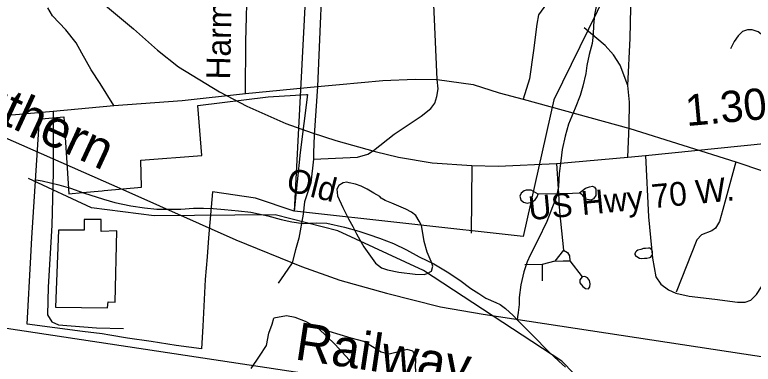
# Model space of a CAD drawing. Extents: x 2169602 to 2449496, y 721995 to 810662.
# Drawn here: x 2389956 to 2392905, y 764336 to 765731 of the extents above; entities that cross this region are included whole.
import ezdxf

# ---------------------------------------------------------------- set-up
doc = ezdxf.new("R2010")
doc.units = 0
doc.layers.add('Default', color=7, linetype='Continuous')

msp = doc.modelspace()

# ---------------------------------------------------------------- linework, layer by layer
at = {"layer": 'Default'}
for p, q in [((2391781.2, 765128.5), (2391779, 764858.8)), ((2392127.3, 765015.6), (2392211.4, 765019.9)), ((2392127.3, 765015.6), (2392046.5, 765014.9)), ((2392147, 764791.1), (2392113.1, 764747.4)), ((2392061.8, 764734.3), (2391993, 764732.1)), ((2392113.1, 764747.4), (2392061.8, 764734.3)), ((2392061.8, 764734.3), (2392061.8, 764668.8)), ((2392172.1, 764748.5), (2392221.2, 764684.1))]:
    msp.add_line(p, q, dxfattribs=at)
for points in [[(2392664, 766523.7), (2392108.5, 765391.4), (2391985.7, 764845.3), (2391073.6, 764947.2), (2391178.6, 766960.8)], [(2390877.3, 765416.1), (2390878.4, 765623.6), (2390884.9, 765873.1), (2390892.6, 766121.5), (2390906.8, 766328.5), (2390928.6, 766405.4)], [(2389968, 766084.7), (2390294.9, 765787.5), (2390430.3, 765674), (2390526.4, 765588.8), (2390609.4, 765523.3), (2390773.2, 765422.8), (2390882.4, 765366), (2391038.6, 765297.2), (2391143.4, 765259), (2391238.4, 765229.5), (2391395.7, 765185.3), (2391488.5, 765161.8), (2391622.8, 765139.4), (2391781.2, 765128.5), (2391886, 765126.3), (2392119.7, 765137.3), (2392403.6, 765162.9), (2392474.6, 765169.5), (2392960.5, 765218.6)], [(2391190.5, 766043.3), (2391190.7, 766039.6), (2391164.5, 765443.9)], [(2391642.8, 765472.9), (2391630.8, 765742.6), (2391622.1, 765938.6), (2391618.8, 766042.9)], [(2392404.7, 765448.5), (2392413.4, 765636.8), (2392416.7, 765821.4)], [(2390352, 765368), (2390297.4, 765456.5), (2390261.4, 765511.1), (2390224.3, 765577.7), (2390201.3, 765618.1), (2390159.8, 765670.5), (2390106.3, 765726.7), (2390087.8, 765758.4)], [(2392278.9, 765770.2), (2392270.9, 765730), (2392267.2, 765688), (2392265.5, 765652.1), (2392261.7, 765616.2), (2392250.2, 765572.1), (2392240.1, 765527.8), (2392236.2, 765495.9), (2392224.3, 765445.8), (2392213.1, 765407.8), (2392193.2, 765357.6), (2392167.5, 765293.7), (2392153.6, 765245.6), (2392141.9, 765193.4), (2392136.4, 765147.6), (2392130.2, 765097.4), (2392126.7, 765043.6), (2392117.3, 765001.7), (2392103.8, 764963.5), (2392080, 764905.1), (2392044.3, 764830.9), (2392014.6, 764771), (2392002.7, 764744.8), (2391988.7, 764704.7), (2391977, 764652.9), (2391969.7, 764602.9), (2391969.7, 764574.5), (2391965.6, 764542.7), (2391963.9, 764524.7), (2391961.9, 764512.9)], [(2392079.6, 765774.3), (2392046.9, 765730.6), (2392040.3, 765693.4), (2392027.2, 765588.6), (2392011.9, 765475), (2391985.7, 765394.2)], [(2392404.7, 765448.5), (2392374.1, 765529.8), (2392346.8, 765571.3), (2392314.1, 765607.4), (2392230, 765678.3)], [(2393043.9, 765073.7), (2393066.8, 765194.9), (2393078.8, 765282.3), (2393085.4, 765334.7), (2393084.3, 765383.3), (2393076.6, 765419.3), (2393074.4, 765448.8), (2393061.3, 765484.9), (2393047.1, 765516.5), (2393018.8, 765560.8), (2392978.4, 765608.8), (2392950, 765642.7), (2392923.8, 765662.3), (2392900.8, 765670), (2392882.3, 765670), (2392861.5, 765664.5), (2392844, 765647), (2392828.7, 765624.1), (2392814.5, 765594.6)], [(2386341.5, 765606), (2386685.3, 765448.6), (2387371.5, 765146.4), (2387823.3, 764945.6), (2388085.7, 764838.9), (2388237.7, 764783.6), (2388424, 764732.4), (2388640.1, 764677.4), (2388810.3, 764648.1), (2388810.3, 764648.4), (2389850.9, 764490.4), (2391789.9, 764197.4), (2393113.8, 763990.4)], [(2389357.3, 765493.2), (2389701.1, 765335.8), (2390387.3, 765033.5), (2390839.1, 764832.8), (2391101.5, 764726.1), (2391253.5, 764670.8), (2391439.9, 764619.6), (2391655.9, 764564.6), (2391826.1, 764535.3), (2391826.2, 764535.5), (2392866.8, 764377.5), (2394805.7, 764084.6), (2396129.6, 763877.6)], [(2389944.7, 765331.4), (2390109.6, 765346.2), (2390352, 765368), (2390625.2, 765389.1), (2390877.3, 765416.1), (2391164.5, 765443.9), (2391253.1, 765452.7), (2391425.8, 765468.2), (2391554.4, 765473.9), (2391642.8, 765472.9), (2391785.9, 765452.1), (2391890.7, 765419.3), (2391985.7, 765394.2), (2392411.6, 765276.3), (2392835.3, 765143.1), (2393043.9, 765073.7)], [(2391149.2, 765154), (2391325, 765162.7), (2391365.4, 765174.7), (2391388.4, 765188.9), (2391471.4, 765254.4), (2391579.5, 765326.5), (2391617.7, 765357.1), (2391634.1, 765377.8), (2391641.7, 765404.1), (2391646.1, 765435.7), (2391642.8, 765472.9)], [(2391164.5, 765443.9), (2391151.4, 765250.6), (2391149.2, 765179.6), (2391149.2, 765154)], [(2392403.6, 765162.9), (2392409.1, 765287.4), (2392410.2, 765381.3), (2392404.7, 765448.5)], [(2391096.4, 765181.6), (2391071.4, 764946.7), (2390917.7, 764998.5), (2390746.2, 765024.1), (2390730.2, 764839.9), (2390723.9, 764764), (2390716.4, 764674.7), (2390706.9, 764487.9), (2390701.7, 764396.9), (2390600.7, 764410.6), (2390501.4, 764426.5), (2390406.9, 764440.5), (2390335.4, 764451.6), (2390304.7, 764456.9), (2390226.9, 764467), (2390005.9, 764495.9), (2390020.7, 764764), (2390024.9, 764839.9), (2390054.7, 765314.9), (2390077.2, 765317.2), (2390152.4, 765323.1), (2390171.9, 765016.4), (2390226.9, 765021.4), (2390304.7, 765028.6), (2390313.7, 765029.3), (2390462.4, 765042.4), (2390459.2, 765150.1), (2390703.2, 765168.4), (2390687.2, 765368.4), (2390968.4, 765402.6), (2391120.9, 765412.2), (2391125.4, 765412.8), (2391096.4, 765181.6)], [(2391096.4, 765181.6), (2391071.4, 764946.7), (2390917.7, 764998.5), (2390746.2, 765024.1), (2390730.2, 764839.9), (2390723.9, 764764), (2390716.4, 764674.7), (2390706.9, 764487.9), (2390701.7, 764396.9), (2390600.7, 764410.6), (2390501.4, 764426.5), (2390406.9, 764440.5), (2390335.4, 764451.6), (2390304.7, 764456.9), (2390226.9, 764467), (2390005.9, 764495.9), (2390020.7, 764764), (2390024.9, 764839.9), (2390054.7, 765314.9), (2390077.2, 765317.2), (2390152.4, 765323.1), (2390171.9, 765016.4), (2390226.9, 765021.4), (2390304.7, 765028.6), (2390313.7, 765029.3), (2390462.4, 765042.4), (2390459.2, 765150.1), (2390703.2, 765168.4), (2390687.2, 765368.4), (2390968.4, 765402.6), (2391120.9, 765412.2), (2391125.4, 765412.8), (2391096.4, 765181.6)], [(2390109.6, 765346.2), (2390109.6, 765100.5), (2390104.2, 764890.3), (2390090, 764642.9), (2390086.7, 764533.2), (2390104.2, 764504.8), (2390130.4, 764492.8), (2390282.2, 764481.8), (2390390.3, 764478.6)], [(2392474.6, 765169.5), (2392486.6, 764923.8), (2392501.9, 764759.4), (2392516.1, 764684.6), (2392535.8, 764655.1), (2392566.3, 764632.2), (2392595.8, 764619.1), (2392649.3, 764607.1), (2392750.9, 764596.2), (2392841.5, 764584.1), (2392872.1, 764584.1), (2392895, 764591.8), (2392918, 764613.6), (2392937.6, 764644.2), (2392950.7, 764680.8), (2392956.2, 764735.4), (2392951.8, 764932), (2392957.3, 765066.8), (2392960.5, 765218.6)], [(2391149.2, 765154), (2391138.3, 765060.1), (2391113.2, 764983.6), (2391107.7, 764934.5), (2391090.2, 764838.4), (2391077.1, 764792), (2391064, 764740.7), (2391032.4, 764693.7), (2391008.3, 764658.8)], [(2392835.3, 765143.1), (2392782.9, 764953.1), (2392769.8, 764905), (2392754.5, 764878.8), (2392739.2, 764867.9), (2392697.7, 764852.6), (2392680.2, 764832.9), (2392597.2, 764623.3)], [(2392119.7, 765137.3), (2392127.3, 765015.6)], [(2393182.5, 762594.5), (2392670.5, 763425), (2392585.6, 763699), (2392374.7, 764106.8), (2392140.7, 764347.7), (2391588.7, 764710), (2391245.7, 764867.8), (2390995.7, 764932), (2390512.6, 764928.8), (2390262.6, 764960.1), (2390011.7, 765076.8)], [(2390035.8, 765071.5), (2390041.8, 765071.8), (2390065.8, 765067.7), (2390131.6, 765052.1), (2390179.3, 765038.4), (2390230, 765020.6), (2390310, 764995.1), (2390355.7, 764981.3), (2390420.1, 764967.9), (2390474, 764960.1), (2390524, 764954.2), (2390570, 764954.5), (2390619.8, 764955.1), (2390669.8, 764959.3), (2390709.8, 764959.4), (2390747.8, 764957.7), (2390793.5, 764954), (2390849.9, 764948.3), (2390898.3, 764942.6), (2390930, 764936.6), (2390966.1, 764928.7), (2391020.1, 764913.3), (2391062.3, 764903.6), (2391108, 764897.9), (2391160.3, 764900.1), (2391201.9, 764898.3), (2391272.1, 764882.8), (2391330.3, 764867.1), (2391370.5, 764853.3), (2391412.3, 764839.3), (2391468.7, 764817.8), (2391520.6, 764792.1), (2391570.6, 764764.3), (2391629.1, 764736.8), (2391682.8, 764705.1), (2391733.2, 764671.5), (2391777.3, 764637.7), (2391809.3, 764617.8), (2391837.4, 764600.2), (2391877.4, 764582), (2391894, 764574.2), (2391915.9, 764558.3), (2391946.1, 764530.6), (2391961.9, 764512.9)], [(2391419.8, 764998.6), (2391413.7, 765004.8), (2391389.5, 765018.6), (2391363.7, 765034.3), (2391339.5, 765046.4), (2391317.3, 765054.2), (2391291.5, 765060.1), (2391281.6, 765062), (2391267.3, 765059.8), (2391249.8, 765049.8), (2391241.6, 765034), (2391245.3, 765007.9), (2391265.8, 764961.8), (2391288.2, 764915.8), (2391305.8, 764886), (2391320.4, 764856.2), (2391334.3, 764832.2), (2391350.5, 764804.2), (2391376.6, 764766.6), (2391396.9, 764738.8), (2391420.7, 764720.6), (2391444.9, 764712.9), (2391489.1, 764702.9), (2391554.6, 764695.5), (2391590.8, 764693.6), (2391602.9, 764697.5), (2391620.8, 764707.8), (2391624.9, 764727.4), (2391618.5, 764745.4), (2391602.3, 764783.5), (2391590.2, 764825.6), (2391584.1, 764867.4), (2391580.2, 764889.5), (2391570.3, 764907.2), (2391557.8, 764929), (2391539.8, 764943.1), (2391517.8, 764954.9), (2391489.8, 764966.9), (2391461.5, 764978.8), (2391435.6, 764988.9), (2391419.8, 764998.6)], [(2392127.3, 765015.6), (2392131.7, 764946.1), (2392147, 764791.1)], [(2392147, 764791.1), (2392163.4, 764782.3), (2392171, 764769.2), (2392172.1, 764748.5)], [(2392480.2, 764759.7), (2392492.5, 764761.5), (2392496.2, 764763.8), (2392500.3, 764769.7), (2392502, 764775.5), (2392502, 764785.7), (2392498.3, 764793.5), (2392496.4, 764797.5), (2392492.5, 764799.7), (2392486, 764799.4), (2392474.3, 764797.6), (2392466.3, 764797.6), (2392456.2, 764793.4), (2392444.4, 764791.2), (2392438.2, 764787.2), (2392434.5, 764783.3), (2392432.3, 764777.2), (2392432.5, 764773.5), (2392436.6, 764767.2), (2392440.5, 764765.4), (2392450.5, 764759.4), (2392458.7, 764757.3), (2392470.4, 764759.6), (2392480.2, 764759.7)], [(2392113.1, 764747.4), (2392145.9, 764748.5), (2392172.1, 764748.5)], [(2390899.6, 764318.8), (2390933.9, 764367.6), (2390961, 764411), (2390970.1, 764459.8), (2390984.6, 764496), (2390990.4, 764520.3)], [(2391167.2, 764479.7), (2391117.5, 764505.9), (2391075.9, 764522.2), (2391041.5, 764529.5), (2390990.4, 764520.3)], [(2391961.9, 764512.9), (2391969.9, 764504.8), (2392024.2, 764451.1), (2392089, 764385.3), (2392128.6, 764347.7), (2392154.8, 764323.9)], [(2391556, 764212.1), (2391561.4, 764273.6), (2391556, 764324.2), (2391557.8, 764353.1), (2391556, 764369.4), (2391545.2, 764387.5), (2391523.5, 764394.7), (2391478.2, 764382.1), (2391451.1, 764376.6), (2391418.6, 764383.9), (2391349.8, 764427.3), (2391299.2, 764439.9), (2391167.2, 764479.7)], [(2391167.2, 764479.7), (2391235.9, 764414.6), (2391292, 764353.1)]]:
    msp.add_lwpolyline(points, dxfattribs=at)
for points in [[(2392046.5, 765014.9), (2392018.1, 765030.2), (2391998.5, 765030.2), (2391989.7, 765028), (2391977.7, 765019.3), (2391972.3, 765007.3), (2391976.6, 764992), (2391987.6, 764983.3), (2392001.8, 764978.9), (2392019.2, 764983.3), (2392033.4, 764992), (2392042.2, 765004)], [(2392211.4, 765019.9), (2392235.4, 765038.4), (2392250.7, 765043.9), (2392262.7, 765046.1), (2392270.4, 765042.8), (2392275.9, 765034.1), (2392276.9, 765021), (2392275.9, 765008.9), (2392267.1, 764995.8), (2392256.2, 764990.4), (2392235.4, 764994.7), (2392224.5, 765008.9)], [(2390130.5, 764870.9), (2390119.4, 764564.3), (2390326.9, 764561), (2390329.1, 764585), (2390357.5, 764583.9), (2390364.1, 764867.9), (2390300.8, 764866.2), (2390300.8, 764912.9), (2390233.2, 764912.9), (2390233.2, 764870.9)], [(2392221.2, 764684.1), (2392212.5, 764673.1), (2392212.5, 764661.1), (2392224.5, 764645.8), (2392234.4, 764638.2), (2392246.4, 764637.1), (2392251.8, 764644.7), (2392254, 764656.8), (2392250.7, 764669.9), (2392243.1, 764680.8), (2392232.2, 764686.2)]]:
    msp.add_lwpolyline(points, close=True, dxfattribs=at)

# ---------------------------------------------------------------- texts
for s, height, rotation, p in [('Harmony', 95, 88.8448, (2390815.9, 765471.6)), ('Southern', 150, 335.1368, (2389569.2, 765451.1)), ('1.30', 125, 5.1847, (2392639.3, 765286)), ('Old', 95, 346.1407, (2391035.3, 765029.3)), ('US Hwy 70 W.', 95, 5.5684, (2392011.6, 764910.4)), ('Railway', 150, 351.409, (2391070.7, 764355.9))]:
    msp.add_text(s, height=height, rotation=rotation, dxfattribs=at).set_placement(p)

doc.saveas('drawing.dxf')
